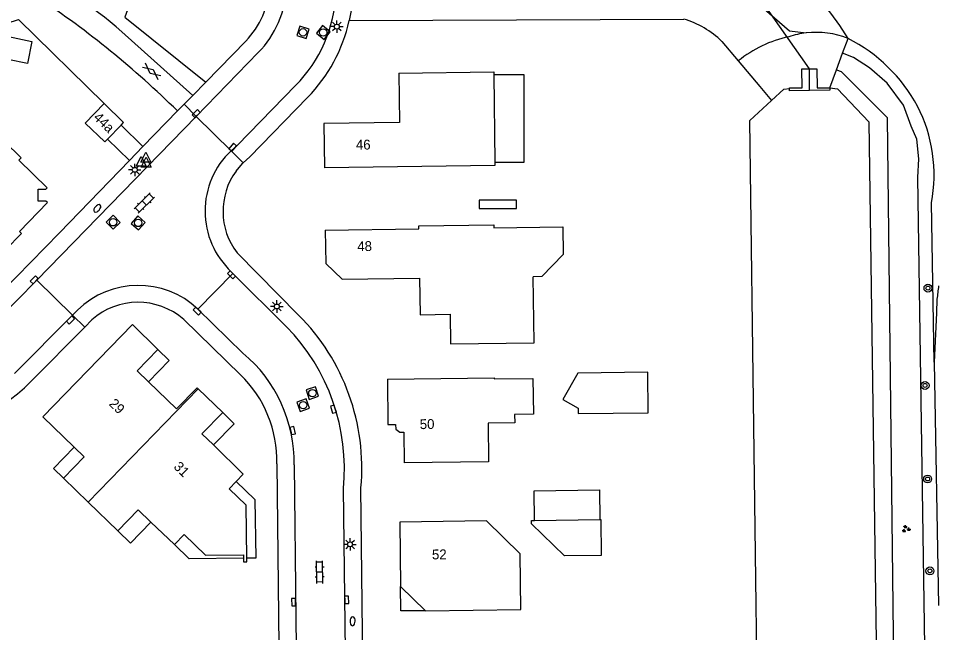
# Model space of a CAD drawing. Extents: x 128999 to 131010, y 395498 to 399007.
# Drawn here: x 130906.8 to 131000, y 395845 to 395907.2 of the extents above; entities that cross this region are included whole.
import ezdxf

# ---------------------------------------------------------------- set-up
doc = ezdxf.new("R2010")
doc.units = 0
for name, color, linetype in [('gg-afsc-erfafscheiding', 7, 'Continuous'), ('gg-afsc-hekwerk', 7, 'Continuous'), ('gg-anno-huisnummerreeks BGT', 7, 'Continuous'), ('gg-bbg-gedigitaliseerde bebouwing', 7, 'Continuous'), ('gg-bbg-gedigitaliseerde bijgebouw', 7, 'Continuous'), ('gg-bbg-hoofdgebouw', 7, 'Continuous'), ('gg-bbg-luifel en loopbrug', 7, 'Continuous'), ('gg-bbg-onder overbouw', 7, 'Continuous'), ('gg-bbg-pand overbouw', 7, 'Continuous'), ('gg-bbg-tussenscheiding', 7, 'Continuous'), ('gg-knt-BGT kruinlijn', 7, 'Continuous'), ('gg-knt-verharding', 7, 'Continuous'), ('gg-kntw-beschoeiing', 7, 'Continuous'), ('gg-kwrk-duiker nz buis', 7, 'Continuous'), ('gg-kwrk-uitstroombak niveau min 01', 7, 'Continuous'), ('gt-grn-groengrens', 7, 'Continuous'), ('gt-grn-vlakafsluiter', 7, 'Continuous'), ('gt-grn-weggrens', 7, 'Continuous'), ('gt-symb-boom', 7, 'Continuous'), ('gt-symb-brandkraan', 7, 'Continuous'), ('gt-symb-gesloten verharding', 7, 'Continuous'), ('gt-symb-groenvak', 7, 'Continuous'), ('gt-symb-klinker verharding', 7, 'Continuous'), ('gt-symb-kolk', 7, 'Continuous'), ('gt-symb-lichtmast', 7, 'Continuous'), ('gt-symb-rioolschacht', 7, 'Continuous'), ('gt-symb-waterafsluiter', 7, 'Continuous')]:
    doc.layers.add(name, color=color, linetype=linetype)

# ---------------------------------------------------------------- blocks, each defined once
blk = doc.blocks.new('gt0-RS')
at = {"layer": 'gt-symb-rioolschacht'}
blk.add_lwpolyline([(-0.5, -0.5), (0.5, -0.5), (0.5, 0.5), (-0.5, 0.5)], close=True, dxfattribs=at)
blk.add_circle((0, 0), 0.375, dxfattribs=at)
blk = doc.blocks.new('gt0-LMAST')
at = {"layer": 'gt-symb-lichtmast'}
for p, q in [((-0.182, 0.173), (-0.447, 0.438)), ((-0.005, 0.246), (-0.005, 0.621)), ((0.172, 0.173), (0.437, 0.438)), ((-0.255, -0.004), (-0.63, -0.004)), ((-0.182, -0.181), (-0.447, -0.446)), ((-0.005, -0.254), (-0.005, -0.629)), ((0.437, -0.446), (0.172, -0.181)), ((0.245, -0.004), (0.62, -0.004))]:
    blk.add_line(p, q, dxfattribs=at)
blk.add_circle((-0.005, -0.004), 0.25, dxfattribs=at)
blk = doc.blocks.new('gt0-KOLK')
at = {"layer": 'gt-symb-kolk'}
blk.add_lwpolyline([(0, 0), (0.375, 0), (0.375, 0.4), (-0.375, 0.4), (-0.375, 0), (0, 0)], dxfattribs=at)
blk = doc.blocks.new('gt0-BR')
at = {"layer": 'gt-symb-brandkraan'}
for centre, radius, start, end in [((-0.244, 0), 0.206, 107.56694, 252.43307), ((0.599, -2.664), 3, 106.89205, 107.56694), ((0, -0.691), 0.938, 73.10799, 106.89205), ((-0.599, -2.664), 3, 72.43309, 73.10799), ((0.244, 0), 0.206, 287.56695, 72.43309), ((0.599, 2.664), 3, 252.43307, 253.10797), ((0, 0.691), 0.938, 253.10797, 286.89206), ((-0.599, 2.664), 3, 286.89206, 287.56695)]:
    blk.add_arc(centre, radius, start, end, dxfattribs=at)
blk = doc.blocks.new('gt0-KL1')
at = {"layer": 'gt-symb-klinker verharding'}
for p, q in [((-1.15, 0.3), (1.15, 0.3)), ((-1, -0.3), (-1, 0.3)), ((-0.5, 0.3), (-0.5, 0.45)), ((0, -0.3), (0, 0.3)), ((0.5, 0.3), (0.5, 0.45)), ((1, -0.3), (1, 0.3)), ((-1.15, -0.3), (1.15, -0.3)), ((-0.5, -0.45), (-0.5, -0.3)), ((0.5, -0.45), (0.5, -0.3))]:
    blk.add_line(p, q, dxfattribs=at)
blk = doc.blocks.new('gt0-WAFSL')
at = {"layer": 'gt-symb-waterafsluiter'}
for p, q in [((-0.5, -0.333), (0, 0.667)), ((0, 0.667), (0.5, -0.333)), ((0.5, -0.333), (-0.5, -0.333))]:
    blk.add_line(p, q, dxfattribs=at)
blk = doc.blocks.new('gt0-GESVH1')
at = {"layer": 'gt-symb-gesloten verharding'}
for p, q in [((-0.992, -0.261), (0.008, 0.239)), ((0.008, -0.261), (-0.992, 0.239)), ((0.008, 0.239), (1.008, -0.261)), ((1.008, 0.239), (0.008, -0.261))]:
    blk.add_line(p, q, dxfattribs=at)
blk = doc.blocks.new('gt0-BOOM')
at = {"layer": 'gt-symb-boom'}
for radius in [0.4, 0.2]:
    blk.add_circle((0, 0), radius, dxfattribs=at)
blk = doc.blocks.new('gt0-GRVAK')
at = {"layer": 'gt-symb-groenvak'}
for p, q in [((-0.11, 0.189), (-0.228, 0.24)), ((-0.182, 0.153), (0.088, 0.153)), ((-0.091, 0.211), (-0.156, 0.322)), ((-0.047, 0.214), (-0.047, 0.393)), ((-0.004, 0.211), (0.061, 0.322)), ((0.015, 0.189), (0.133, 0.24)), ((0.262, -0.052), (0.197, 0.059)), ((0.305, -0.049), (0.305, 0.13)), ((0.349, -0.052), (0.414, 0.059)), ((-0.245, -0.228), (-0.363, -0.177)), ((-0.318, -0.264), (-0.047, -0.264)), ((-0.226, -0.206), (-0.291, -0.095)), ((-0.183, -0.203), (-0.183, -0.024)), ((-0.139, -0.206), (-0.074, -0.095)), ((-0.12, -0.228), (-0.002, -0.177)), ((0.243, -0.074), (0.125, -0.023)), ((0.17, -0.11), (0.441, -0.11)), ((0.368, -0.074), (0.486, -0.023))]:
    blk.add_line(p, q, dxfattribs=at)

msp = doc.modelspace()

# ---------------------------------------------------------------- linework, layer by layer
at = {"layer": 'gg-afsc-erfafscheiding'}
for p, q in [((130940.331, 395906.963), (130974.205, 395907.111)), ((130978.054, 395904.858), (130979.725, 395902.878)), ((130979.725, 395902.878), (130981.907, 395900.293))]:
    msp.add_line(p, q, dxfattribs=at)
msp.add_arc((130971.578, 395898.208), 9.282, 45.75705, 73.55807, dxfattribs=at)
at = {"layer": 'gg-afsc-hekwerk'}
msp.add_line((130906.843, 395907.087), (130915.518, 395898.57), dxfattribs=at)
msp.add_arc((130884.252, 395970.807), 67.606, 273.3578, 289.52098, dxfattribs=at)
at = {"layer": 'gg-bbg-gedigitaliseerde bebouwing'}
for p, q in [((130954.963, 395901.474), (130955.081, 395892.651)), ((130959.059, 395874.339), (130958.946, 395881.045)), ((130911.402, 395860.656), (130913.892, 395858.23)), ((130913.892, 395858.23), (130916.893, 395855.307)), ((130920.266, 395856.205), (130922.635, 395853.921))]:
    msp.add_line(p, q, dxfattribs=at)
for points in [[(130945.366, 395901.641), (130954.959, 395901.774), (130954.963, 395901.474)], [(130955.081, 395892.651), (130955.086, 395892.293), (130937.818, 395892.057)], [(130937.902, 395885.768), (130947.392, 395885.893), (130947.388, 395886.189), (130954.959, 395886.302), (130954.963, 395886), (130961.959, 395886.088), (130961.998, 395883.29), (130959.833, 395881.057), (130958.946, 395881.045)], [(130944.199, 395870.674), (130954.991, 395870.813), (130954.991, 395870.707), (130958.934, 395870.754), (130958.974, 395867.117), (130957.082, 395867.097), (130957.09, 395866.239), (130954.389, 395866.208), (130954.434, 395862.302), (130945.891, 395862.2)], [(130916.893, 395855.307), (130918.967, 395857.458), (130920.266, 395856.205)], [(130957.637, 395852.996), (130954.239, 395856.32), (130945.451, 395856.191)], [(130922.635, 395853.921), (130923.63, 395854.945), (130925.771, 395852.864)], [(130948.053, 395847.236), (130957.711, 395847.363), (130957.637, 395852.996)]]:
    msp.add_lwpolyline(points, dxfattribs=at)
at = {"layer": 'gg-bbg-gedigitaliseerde bijgebouw'}
msp.add_line((130959.087, 395856.367), (130965.704, 395856.479), dxfattribs=at)
for points in [[(130903.749, 395903.446), (130904.215, 395905.684), (130908.219, 395904.849), (130907.752, 395902.611), (130903.749, 395903.446)], [(130970.607, 395867.271), (130970.562, 395871.364), (130963.467, 395871.287), (130961.967, 395868.619), (130963.498, 395867.739), (130963.503, 395867.18), (130970.607, 395867.271)], [(130965.704, 395856.479), (130965.813, 395856.48), (130965.844, 395852.835), (130962.134, 395852.79), (130958.79, 395856.043), (130958.786, 395856.363), (130959.087, 395856.367)]]:
    msp.add_lwpolyline(points, dxfattribs=at)
at = {"layer": 'gg-bbg-hoofdgebouw'}
for p, q in [((130915.875, 395894.978), (130917.24, 395896.393)), ((130927.522, 395867.288), (130925.051, 395869.703)), ((130945.451, 395856.191), (130945.525, 395849.691))]:
    msp.add_line(p, q, dxfattribs=at)
for points in [[(130945.366, 395901.641), (130945.435, 395896.65), (130937.758, 395896.544), (130937.818, 395892.057)], [(130915.518, 395898.57), (130913.605, 395896.597), (130915.585, 395894.677), (130915.875, 395894.978)], [(130917.24, 395896.393), (130917.492, 395896.655), (130915.518, 395898.57)], [(130901.892, 395880.402), (130905.348, 395883.995), (130905.564, 395883.787), (130907.165, 395885.423), (130906.951, 395885.632), (130909.788, 395888.536), (130909.626, 395888.685), (130908.841, 395888.68), (130908.834, 395889.887), (130909.619, 395889.892), (130909.77, 395890.04), (130906.894, 395892.831), (130907.124, 395893.068), (130905.437, 395894.715)], [(130937.902, 395885.768), (130937.95, 395882.387), (130939.61, 395880.784), (130947.464, 395880.882), (130947.519, 395877.169), (130950.539, 395877.24), (130950.589, 395874.234), (130959.059, 395874.339)], [(130920.967, 395873.676), (130918.378, 395876.195), (130909.311, 395866.866), (130912.482, 395863.778)], [(130920.026, 395870.404), (130918.874, 395871.525), (130920.967, 395873.676)], [(130944.199, 395870.674), (130944.251, 395866.072), (130945.027, 395866.081), (130945.036, 395865.614), (130945.441, 395865.301), (130945.849, 395865.302), (130945.891, 395862.2)], [(130925.051, 395869.703), (130924.94, 395869.811), (130922.847, 395867.66), (130920.026, 395870.404)], [(130926.585, 395864.019), (130925.429, 395865.151), (130927.522, 395867.288)], [(130912.482, 395863.778), (130913.488, 395862.798), (130911.402, 395860.656)], [(130928.895, 395860.327), (130929.603, 395861.062), (130926.585, 395864.019)], [(130929.964, 395852.544), (130929.89, 395857.914), (130928.168, 395859.571), (130928.895, 395860.327)], [(130925.771, 395852.864), (130929.636, 395852.896), (130929.639, 395852.54)], [(130929.639, 395852.54), (130929.642, 395852.183), (130929.969, 395852.169), (130929.964, 395852.544)]]:
    msp.add_lwpolyline(points, dxfattribs=at)
at = {"layer": 'gg-bbg-luifel en loopbrug'}
for points in [[(130955.081, 395892.651), (130958.044, 395892.651), (130958.044, 395901.474), (130954.963, 395901.474)], [(130957.277, 395888.797), (130953.502, 395888.797), (130953.502, 395887.93), (130957.277, 395887.93), (130957.277, 395888.797)], [(130920.967, 395873.676), (130922.119, 395872.555), (130920.026, 395870.404)], [(130927.522, 395867.288), (130928.674, 395866.167), (130926.585, 395864.019)], [(130911.402, 395860.656), (130910.396, 395861.636), (130912.482, 395863.778)], [(130928.895, 395860.327), (130930.788, 395858.505), (130930.87, 395852.556), (130929.964, 395852.544)], [(130959.087, 395856.367), (130959.051, 395859.379), (130965.679, 395859.459), (130965.704, 395856.479)], [(130916.893, 395855.307), (130918.175, 395854.058), (130920.266, 395856.205)], [(130929.639, 395852.54), (130924.115, 395852.494), (130922.635, 395853.921)]]:
    msp.add_lwpolyline(points, dxfattribs=at)
at = {"layer": 'gg-bbg-onder overbouw'}
msp.add_line((130945.525, 395849.691), (130948.053, 395847.236), dxfattribs=at)
at = {"layer": 'gg-bbg-pand overbouw'}
msp.add_lwpolyline([(130948.053, 395847.236), (130945.553, 395847.208), (130945.525, 395849.691)], dxfattribs=at)
at = {"layer": 'gg-bbg-tussenscheiding'}
msp.add_line((130913.892, 395858.23), (130925.051, 395869.703), dxfattribs=at)
at = {"layer": 'gg-knt-BGT kruinlijn'}
for q in [(130999.283, 395888.526), (131000, 395847.766)]:
    msp.add_line((130999.567, 395872.409), q, dxfattribs=at)
for centre, radius, start, end in [((130987.29, 395893.653), 11.93, 101.91295, 129.35154), ((130987.605, 395896.886), 8.886, 96.51183, 108.21654), ((130987.588, 395896.926), 8.844, 68.49495, 96.43281), ((130983.378, 395890.46), 16.476, 28.38399, 63.10755), ((130984.21, 395891.335), 15.333, 349.44535, 26.98566)]:
    msp.add_arc(centre, radius, start, end, dxfattribs=at)
at = {"layer": 'gg-knt-verharding'}
for p, q in [((130917.311, 395905.84), (130924.498, 395899.377)), ((130925.805, 395900.723), (130929.859, 395904.895)), ((130924.837, 395897.258), (130931.124, 395903.724)), ((130924.498, 395899.377), (130925.805, 395900.723)), ((130919.453, 395894.221), (130922.934, 395897.823)), ((130908.719, 395880.708), (130924.837, 395897.258)), ((130924.837, 395897.258), (130928.372, 395893.793)), ((130917.24, 395896.393), (130919.453, 395894.221)), ((130918.088, 395892.809), (130915.875, 395894.978)), ((130935.205, 395877.158), (130928.977, 395883.453)), ((130928.561, 395881.38), (130925.015, 395877.756)), ((130928.561, 395881.38), (130928.397, 395881.543)), ((130933.994, 395875.978), (130928.561, 395881.38)), ((130903.406, 395875.3), (130908.719, 395880.708)), ((130912.33, 395877.161), (130908.719, 395880.708)), ((130912.33, 395877.161), (130912.813, 395877.647)), ((130929.574, 395873.312), (130925.015, 395877.756)), ((130906.444, 395871.231), (130912.33, 395877.161)), ((130913.559, 395875.947), (130914.264, 395876.661)), ((130923.589, 395876.698), (130929.311, 395871.125)), ((130908.135, 395870.456), (130913.559, 395875.947))]:
    msp.add_line(p, q, dxfattribs=at)
for points in [[(130940.92, 395913.311), (130940.736, 395909.725), (130940.603, 395908.333), (130940.331, 395906.963)], [(130934.908, 395900.38), (130929.039, 395894.36), (130928.372, 395893.793)], [(130929.609, 395892.58), (130930.258, 395893.161), (130936.126, 395899.183)], [(130902.26, 395876.579), (130910.994, 395885.478), (130918.088, 395892.809)], [(130928.877, 395891.737), (130929.517, 395892.498), (130929.609, 395892.58)], [(130999.832, 395878.755), (130999.785, 395877.376), (130999.567, 395872.409)], [(130933.007, 395862.106), (130933.507, 395815.999), (130934.113, 395767.871)], [(130934.755, 395861.989), (130935.252, 395815.661), (130935.585, 395789.526)], [(130940.681, 395789.609), (130940.325, 395812.954), (130939.738, 395859.591)], [(130942.433, 395789.063), (130942.044, 395812.886), (130941.517, 395859.664)]]:
    msp.add_lwpolyline(points, dxfattribs=at)
for centre, radius, start, end in [((130886.54, 395870.506), 46.854, 48.94913, 63.84344), ((130923.676, 395910.903), 8.622, 315.82323, 357.06603), ((130923.761, 395910.884), 10.271, 315.80307, 357.10393), ((130857.891, 395832.07), 92.488, 45.31124, 56.56601), ((130924.492, 395910.54), 14.551, 315.7138, 357.04214), ((130924.499, 395910.494), 16.221, 315.79016, 347.42842), ((130934.143, 395887.68), 8.407, 133.34884, 226.88502), ((130934.508, 395887.662), 6.951, 144.1123, 217.27092), ((130918.97, 395871.382), 8.784, 46.5193, 134.50431), ((131114.266, 395865.342), 115.217, 172.63184, 173.31477), ((130918.947, 395871.441), 7.013, 48.55467, 131.90001), ((130919.719, 395861.685), 21.891, 354.70296, 44.97688), ((130919.335, 395861.639), 20.506, 354.26713, 44.36621), ((130920.362, 395862.25), 14.395, 358.96049, 50.21379), ((130920.918, 395862.419), 12.093, 358.51897, 46.04882), ((130894.646, 395883.815), 18.985, 270.80999, 315.27825)]:
    msp.add_arc(centre, radius, start, end, dxfattribs=at)
at = {"layer": 'gg-kntw-beschoeiing'}
for points in [[(130983.093, 395898.888), (130984.326, 395900.024), (130984.91, 395900.08)], [(130988.981, 395900.155), (130989.764, 395900.052), (130992.947, 395896.728), (130994.338, 395796.293), (130991.624, 395793.399)], [(130985.762, 395792.529), (130982.22, 395796.231), (130980.885, 395896.852), (130983.093, 395898.888)]]:
    msp.add_lwpolyline(points, dxfattribs=at)
at = {"layer": 'gg-kwrk-duiker nz buis'}
msp.add_lwpolyline([(130986.945, 395899.883), (130986.917, 395902.09), (130958.637, 395942.336), (130958.779, 395944.566)], dxfattribs=at)
at = {"layer": 'gg-kwrk-uitstroombak niveau min 01'}
for points in [[(130984.91, 395900.08), (130984.911, 395900.174), (130986.185, 395900.174), (130986.147, 395902.09), (130987.686, 395902.09), (130987.718, 395900.174), (130988.981, 395900.155)], [(130988.981, 395900.155), (130988.981, 395899.911), (130984.909, 395899.855), (130984.91, 395900.08)]]:
    msp.add_lwpolyline(points, dxfattribs=at)
at = {"layer": 'gt-grn-groengrens'}
for p, q in [((130990.275, 395903.653), (130990.83, 395905.154)), ((130989.661, 395901.992), (130990.275, 395903.653)), ((130988.981, 395900.155), (130989.661, 395901.992))]:
    msp.add_line(p, q, dxfattribs=at)
for points in [[(130940.92, 395913.311), (130947.363, 395913.271), (130953.441, 395915.81), (130960.533, 395916.549), (130967.355, 395916.169), (130976.017, 395913.647), (130984.9, 395905.938), (130986.597, 395905.714)], [(130918.614, 395910.152), (130917.608, 395907.301), (130925.805, 395900.723)], [(130992.449, 395789.131), (130994.152, 395789.925), (130995.815, 395791.034), (130996.757, 395791.976), (130997.949, 395793.278), (130999.307, 395796.105), (130997.894, 395891.081), (130998.005, 395892.966), (130997.783, 395894.961), (130997.229, 395896.291), (130996.453, 395898.397), (130994.79, 395900.615), (130993.002, 395902.167), (130991.395, 395903.22), (130990.275, 395903.653)], [(130989.661, 395901.992), (130990.132, 395901.818), (130994.801, 395897.149), (130995.968, 395795.447), (130991.975, 395791.583)]]:
    msp.add_lwpolyline(points, dxfattribs=at)
msp.add_arc((130961.439, 395886.961), 34.566, 31.75819, 110.94837, dxfattribs=at)
at = {"layer": 'gt-grn-vlakafsluiter'}
for p, q in [((130981.907, 395900.293), (130983.093, 395898.888)), ((130924.498, 395899.377), (130923.609, 395898.494)), ((130923.609, 395898.494), (130922.934, 395897.823))]:
    msp.add_line(p, q, dxfattribs=at)
at = {"layer": 'gt-grn-weggrens'}
for p, q in [((130923.609, 395898.494), (130924.837, 395897.258)), ((130918.088, 395892.809), (130919.453, 395894.221)), ((130929.609, 395892.58), (130928.372, 395893.793)), ((130912.33, 395877.161), (130913.559, 395875.947))]:
    msp.add_line(p, q, dxfattribs=at)

# ---------------------------------------------------------------- block references
at = {"layer": 'gt-symb-boom'}
for p in [(130998.923, 395879.884), (130998.629, 395870.032), (130998.89, 395860.569), (130999.118, 395851.263)]:
    msp.add_blockref('gt0-BOOM', p, dxfattribs=at)
at = {"layer": 'gt-symb-brandkraan'}
for p, rotation in [((130914.83, 395887.957), 47.838118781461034), ((130940.679, 395846.17), -91.43209618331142)]:
    msp.add_blockref('gt0-BR', p, dxfattribs=dict(at, rotation=rotation))
at = {"layer": 'gt-symb-gesloten verharding', "rotation": 140.59775872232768}
msp.add_blockref('gt0-GESVH1', (130920.339, 395901.801), dxfattribs=at)
at = {"layer": 'gt-symb-groenvak'}
msp.add_blockref('gt0-GRVAK', (130996.687, 395855.513), dxfattribs=at)
at = {"layer": 'gt-symb-klinker verharding'}
for p, rotation in [((130919.585, 395888.503), -135.2834397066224), ((130937.343, 395851.144), 90.80208851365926)]:
    msp.add_blockref('gt0-KL1', p, dxfattribs=dict(at, rotation=rotation))
at = {"layer": 'gt-symb-kolk'}
for p, rotation in [((130924.984, 395897.405), 45.72932696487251), ((130928.688, 395894), 48.77095072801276), ((130908.591, 395880.587), 45.72932696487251), ((130928.551, 395881.377), 135.16208098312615), ((130925.085, 395877.705), 136.53940290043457), ((130911.972, 395876.803), -134.75687934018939), ((130938.922, 395867.697), 106.91321770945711), ((130934.411, 395865.424), -77.11702052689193), ((130934.903, 395848.094), 90.74480317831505), ((130939.873, 395848.333), -89.25519682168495)]:
    msp.add_blockref('gt0-KOLK', p, dxfattribs=dict(at, rotation=rotation))
at = {"layer": 'gt-symb-lichtmast'}
for p in [(130939.086, 395906.358), (130918.628, 395891.86), (130933.011, 395878.03), (130940.423, 395853.955)]:
    msp.add_blockref('gt0-LMAST', p, dxfattribs=at)
at = {"layer": 'gt-symb-rioolschacht'}
for p, rotation in [((130935.657, 395905.778), -17.94556304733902), ((130937.708, 395905.763), 50.88391082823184), ((130916.43, 395886.55), 44.432733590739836), ((130918.972, 395886.483), -41.55261314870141), ((130936.607, 395869.26), 18.416834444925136), ((130935.68, 395868.038), 19.684642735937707)]:
    msp.add_blockref('gt0-RS', p, dxfattribs=dict(at, rotation=rotation))
at = {"layer": 'gt-symb-waterafsluiter'}
for p in [(130919.261, 395892.556), (130919.752, 395892.966), (130919.769, 395892.468)]:
    msp.add_blockref('gt0-WAFSL', p, dxfattribs=at)

# ---------------------------------------------------------------- texts
at = {"layer": 'gg-anno-huisnummerreeks BGT'}
for s, rotation, p in [('44a', 315.9, (130914.367, 395897.076)), ('46', 0.7, (130941.016, 395893.899)), ('48', 0.8, (130941.156, 395883.625)), ('29', 315.8, (130915.94, 395868.101)), ('50', 0.6, (130947.479, 395865.618)), ('31', 315.6, (130922.492, 395861.729)), ('52', 0.6, (130948.716, 395852.428))]:
    msp.add_text(s, height=1, rotation=rotation, dxfattribs=at).set_placement(p)

doc.saveas('drawing.dxf')
